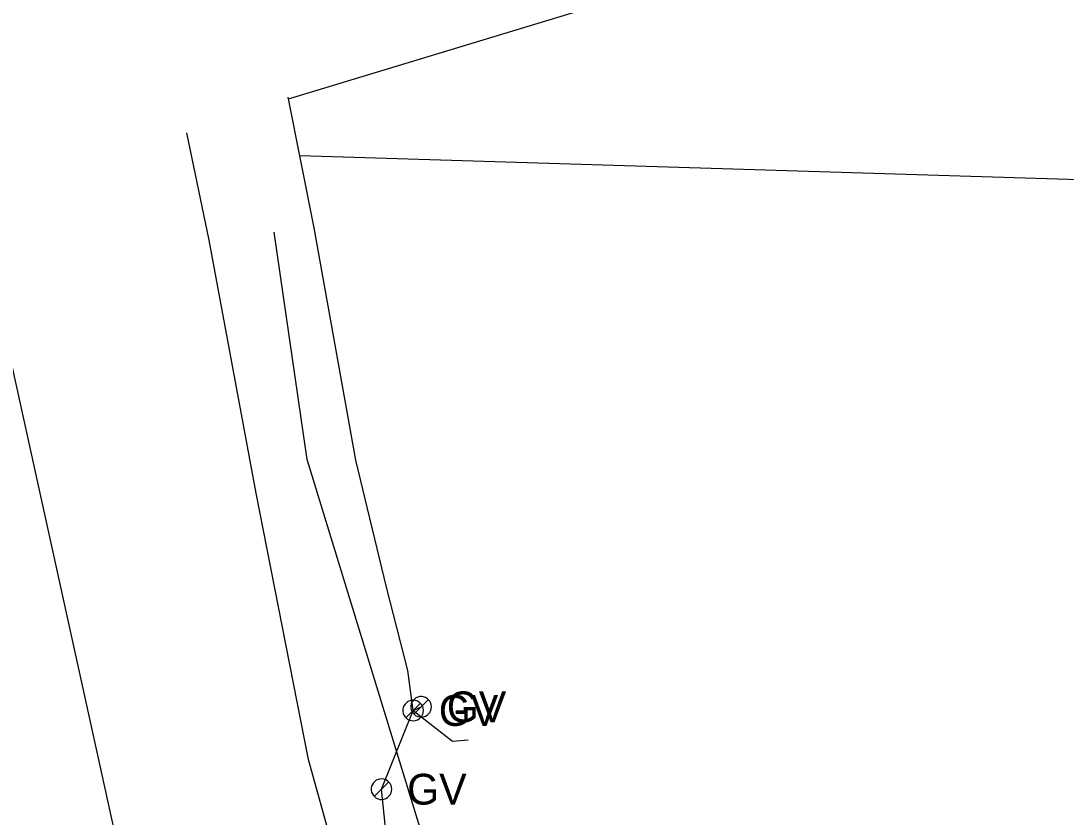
# Model space of a CAD drawing. Extents: x 596028 to 606371, y 330010 to 403088.
# Drawn here: x 605070.6 to 605201.2, y 350011 to 350110.5 of the extents above; entities that cross this region are included whole.
import ezdxf

# ---------------------------------------------------------------- set-up
doc = ezdxf.new("R2010")
doc.units = 0
for name, color, linetype in [('E_UTL_G', 7, 'Continuous'), ('E_UTL_G_UG', 7, 'Continuous'), ('E_UTL_SAN_UG', 7, 'Continuous'), ('E_UTL_TV_UG', 7, 'Continuous')]:
    doc.layers.add(name, color=color, linetype=linetype)

msp = doc.modelspace()

# ---------------------------------------------------------------- linework, layer by layer
at = {"layer": 'E_UTL_G'}
for points in [[(605120.91, 350024.28), (605120.88, 350024.53), (605120.82, 350024.76), (605120.7, 350024.98), (605120.55, 350025.17), (605120.37, 350025.33), (605120.16, 350025.45), (605119.93, 350025.53), (605119.69, 350025.57), (605119.44, 350025.56), (605119.21, 350025.5), (605118.98, 350025.4), (605118.78, 350025.25), (605118.62, 350025.08), (605118.48, 350024.87), (605118.39, 350024.65), (605118.35, 350024.41), (605118.35, 350024.16), (605118.39, 350023.92), (605118.48, 350023.7), (605118.62, 350023.49), (605118.78, 350023.32), (605118.98, 350023.17), (605119.21, 350023.07), (605119.44, 350023.01), (605119.69, 350023), (605119.93, 350023.04), (605120.16, 350023.12), (605120.37, 350023.24), (605120.55, 350023.4), (605120.7, 350023.59), (605120.82, 350023.81), (605120.88, 350024.04), (605120.91, 350024.28)], [(605118.72, 350023.38), (605120.53, 350025.19)], [(605121.91, 350024.74), (605121.88, 350024.98), (605121.82, 350025.21), (605121.7, 350025.43), (605121.55, 350025.62), (605121.37, 350025.78), (605121.16, 350025.9), (605120.93, 350025.98), (605120.69, 350026.02), (605120.44, 350026.01), (605120.21, 350025.95), (605119.98, 350025.85), (605119.78, 350025.71), (605119.62, 350025.53), (605119.48, 350025.33), (605119.39, 350025.1), (605119.35, 350024.86), (605119.35, 350024.61), (605119.39, 350024.38), (605119.48, 350024.15), (605119.62, 350023.94), (605119.78, 350023.77), (605119.98, 350023.63), (605120.21, 350023.52), (605120.44, 350023.47), (605120.69, 350023.46), (605120.93, 350023.49), (605121.16, 350023.57), (605121.37, 350023.69), (605121.55, 350023.85), (605121.7, 350024.04), (605121.82, 350024.26), (605121.88, 350024.49), (605121.91, 350024.74)], [(605119.72, 350023.83), (605121.53, 350025.64)], [(605116.95, 350014.44), (605116.93, 350014.69), (605116.86, 350014.92), (605116.75, 350015.14), (605116.59, 350015.33), (605116.41, 350015.49), (605116.2, 350015.61), (605115.97, 350015.69), (605115.73, 350015.73), (605115.48, 350015.71), (605115.25, 350015.66), (605115.02, 350015.56), (605114.83, 350015.41), (605114.66, 350015.24), (605114.53, 350015.03), (605114.43, 350014.81), (605114.39, 350014.57), (605114.39, 350014.32), (605114.43, 350014.08), (605114.53, 350013.86), (605114.66, 350013.65), (605114.83, 350013.47), (605115.02, 350013.33), (605115.25, 350013.23), (605115.48, 350013.17), (605115.73, 350013.16), (605115.97, 350013.2), (605116.2, 350013.28), (605116.41, 350013.4), (605116.59, 350013.56), (605116.75, 350013.75), (605116.86, 350013.97), (605116.93, 350014.2), (605116.95, 350014.44)], [(605114.76, 350013.54), (605116.57, 350015.35)]]:
    msp.add_lwpolyline(points, dxfattribs=at)
at = {"layer": 'E_UTL_G_UG'}
for points in [[(605104.05, 350100.72), (605176.62, 350122.78)], [(605125.36, 349984.66), (605123.57, 349989.16), (605117.46, 350001.16), (605116.87, 350002.84), (605115.67, 350014.44), (605119.62, 350024.28), (605118.97, 350029.28), (605116.28, 350039.68), (605112.47, 350055.59), (605107.24, 350084.59), (605104.01, 350100.92)], [(605114.39, 349979.35), (605111.87, 349995.49), (605110.92, 350001.11), (605109.39, 350006.79), (605109.52, 350007.47), (605106.54, 350018.17), (605100.01, 350051.44), (605094.14, 350083.05), (605091.35, 350096.49)], [(605105.45, 350093.63), (605213.69, 350090.31)], [(605119.62, 350024.28), (605120.62, 350024.74)], [(605119.62, 350024.28), (605124.56, 350020.43), (605126.51, 350020.61)]]:
    msp.add_lwpolyline(points, dxfattribs=at)
at = {"layer": 'E_UTL_SAN_UG'}
msp.add_lwpolyline([(605091.22, 349968.71), (605057.94, 350119.84)], dxfattribs=at)
at = {"layer": 'E_UTL_TV_UG'}
msp.add_lwpolyline([(605152.91, 349973.61), (605143.16, 349969.17), (605136.62, 349969.68), (605126.92, 349983.06), (605125.1, 349994.63), (605106.36, 350055.64), (605102.25, 350084.08)], dxfattribs=at)

# ---------------------------------------------------------------- texts
at = {"layer": 'E_UTL_G'}
for p in [(605123.83, 350022.81), (605122.83, 350022.36), (605118.87, 350012.52)]:
    msp.add_text('GV', height=3.85, dxfattribs=at).set_placement(p)

doc.saveas('drawing.dxf')
